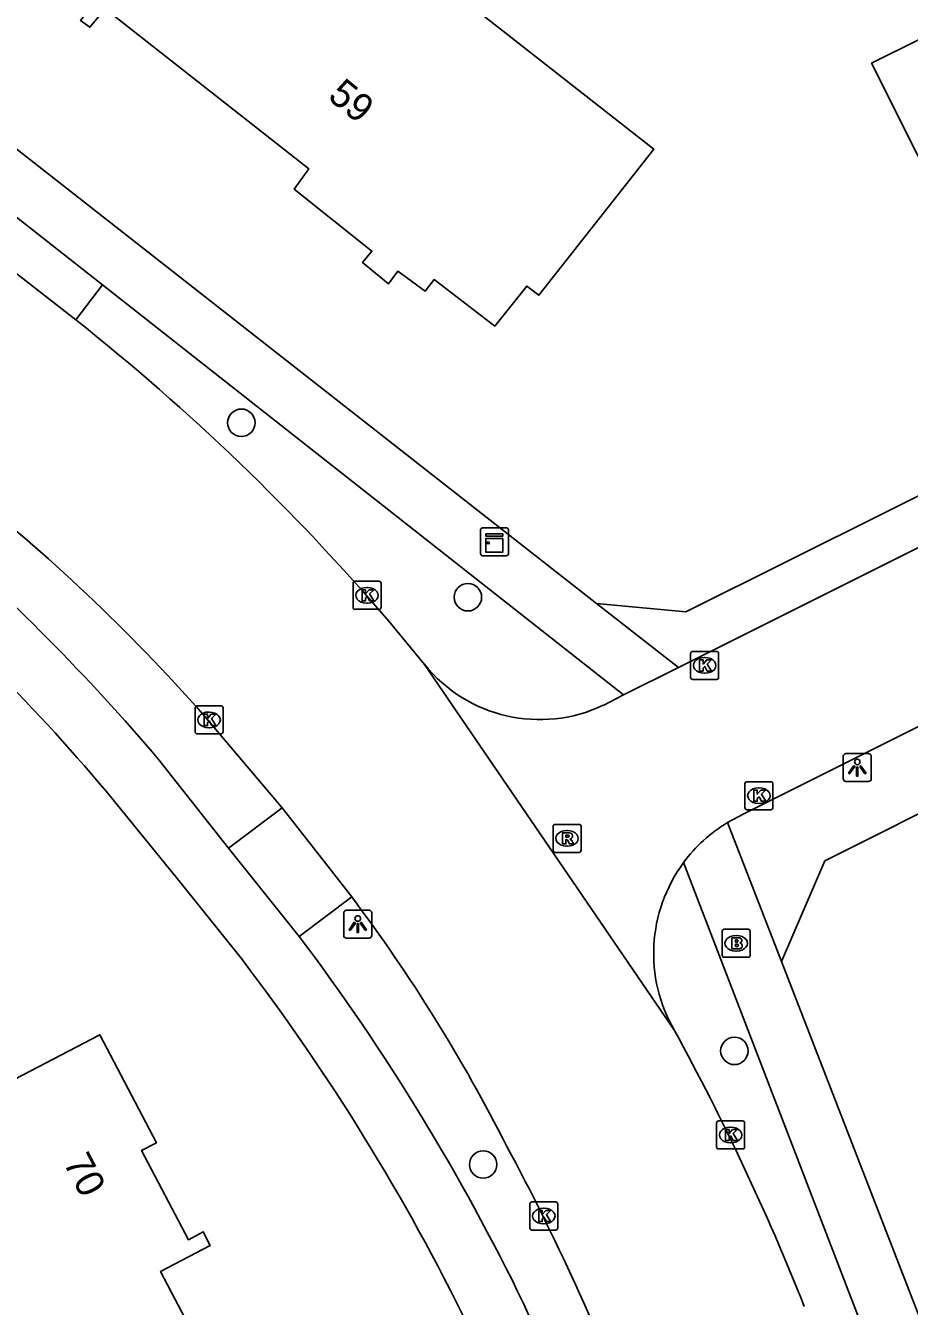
# Model space of a CAD drawing. Extents: x 157321 to 158827, y 386650 to 388532.
# Drawn here: x 158165.03 to 158196.57, y 387106.26 to 387151.98 of the extents above; entities that cross this region are included whole.
import ezdxf

# ---------------------------------------------------------------- set-up
doc = ezdxf.new("R2010")
doc.units = 0
for name, color, linetype in [('IMGEO_Boom', 7, 'Continuous'), ('IMGEO_Brandkraan', 7, 'Continuous'), ('IMGEO_Groenvoorziening', 7, 'Continuous'), ('IMGEO_Kast', 7, 'Continuous'), ('IMGEO_Kolk', 7, 'Continuous'), ('IMGEO_Lichtpunt', 7, 'Continuous'), ('IMGEO_Pand', 7, 'Continuous'), ('IMGEO_Pand_nummerreeks', 7, 'Continuous'), ('IMGEO_Rijbaan_lokaal_gesloten', 7, 'Continuous'), ('IMGEO_Rioolput', 7, 'Continuous'), ('IMGEO_Voetpad_open', 7, 'Continuous')]:
    doc.layers.add(name, color=color, linetype=linetype)

msp = doc.modelspace()

# ---------------------------------------------------------------- linework, layer by layer
at = {"layer": 'IMGEO_Boom'}
for centre in [(158172.73, 387137.804), (158180.815, 387131.574), (158190.323, 387115.381), (158181.358, 387111.33)]:
    msp.add_circle(centre, 0.489, dxfattribs=at)
at = {"layer": 'IMGEO_Brandkraan'}
for p, q in [((158189.888, 387118.798), (158189.888, 387119.65)), ((158189.963, 387119.724), (158190.815, 387119.724)), ((158190.376, 387119.504), (158190.401, 387119.504)), ((158190.889, 387119.65), (158190.889, 387118.798)), ((158190.815, 387118.724), (158189.963, 387118.724)), ((158190.399, 387118.944), (158190.374, 387118.944))]:
    msp.add_line(p, q, dxfattribs=at)
for points in [[(158189.888, 387118.798), (158189.888, 387119.65)], [(158189.963, 387119.724), (158190.815, 387119.724)], [(158190.236, 387119.424), (158190.236, 387119.024), (158190.449, 387119.024)], [(158190.467, 387119.424), (158190.236, 387119.424)], [(158190.889, 387119.65), (158190.889, 387118.798)], [(158190.415, 387119.343), (158190.361, 387119.343), (158190.361, 387119.267)], [(158190.361, 387119.267), (158190.414, 387119.267)], [(158190.423, 387119.191), (158190.361, 387119.191), (158190.361, 387119.11)], [(158190.361, 387119.11), (158190.423, 387119.11)], [(158190.815, 387118.724), (158189.963, 387118.724)]]:
    msp.add_lwpolyline(points, dxfattribs=at)
for centre, radius, start, end in [((158189.965, 387119.648), 0.0765, 91.552, 178.448), ((158189.965, 387119.648), 0.0765, 91.552, 178.448), ((158190.471, 387119.279), 0.145, 59.4692, 91.5367), ((158190.813, 387119.648), 0.0765, 1.552, 88.448), ((158190.813, 387119.648), 0.0765, 1.552, 88.448), ((158190.416, 387119.305), 0.0379, 267.8285, 90.9355), ((158190.424, 387119.15), 0.0404, 269.8759, 90.5077), ((158190.455, 387119.275), 0.251, 268.6676, 293.5347), ((158190.496, 387119.326), 0.0922, 285.5137, 58.1501), ((158190.501, 387119.134), 0.105, 301.3115, 78.989), ((158189.965, 387118.8), 0.0765, 181.552, 268.448), ((158189.965, 387118.8), 0.0765, 181.552, 268.448), ((158190.813, 387118.8), 0.0765, 271.552, 358.448), ((158190.813, 387118.8), 0.0765, 271.552, 358.448)]:
    msp.add_arc(centre, radius, start, end, dxfattribs=at)
for centre, major_axis, ratio, start_param, end_param in [((158190.375, 387119.224), (-0.387, 0.002), 0.722429, 4.712389, 7.853982), ((158190.4, 387119.224), (-0.39, 0.002), 0.717154, 1.570796, 4.712389)]:
    msp.add_ellipse(centre, major_axis=major_axis, ratio=ratio, start_param=start_param, end_param=end_param, dxfattribs=at)
at = {"layer": 'IMGEO_Groenvoorziening'}
for points in [[(158185.407, 387131.357), (158188.597, 387131.05), (158199.403, 387136.448)], [(158209.166, 387129.993), (158193.552, 387122.165), (158192.002, 387118.576)]]:
    msp.add_lwpolyline(points, dxfattribs=at)
at = {"layer": 'IMGEO_Kast'}
for p, q in [((158181.339, 387134.053), (158182.18, 387134.053)), ((158182.18, 387134.053), (158181.339, 387134.053)), ((158181.264, 387133.128), (158181.264, 387133.969)), ((158181.264, 387133.969), (158181.264, 387133.128)), ((158182.264, 387133.978), (158182.264, 387133.137)), ((158182.264, 387133.137), (158182.264, 387133.978)), ((158182.189, 387133.053), (158181.348, 387133.053)), ((158181.348, 387133.053), (158182.189, 387133.053))]:
    msp.add_line(p, q, dxfattribs=at)
for points in [[(158181.459, 387133.843), (158182.059, 387133.843), (158182.059, 387133.758), (158181.459, 387133.758), (158181.459, 387133.843)], [(158181.459, 387133.668), (158182.059, 387133.668), (158182.059, 387133.179), (158181.459, 387133.179), (158181.459, 387133.668)]]:
    msp.add_lwpolyline(points, dxfattribs=at)
msp.add_circle((158181.543, 387133.517), 0.0377, dxfattribs=at)
for centre, start, end in [((158181.342, 387133.975), 92.4484, 184.2845), ((158181.342, 387133.975), 92.4484, 184.2845), ((158182.186, 387133.975), 2.4484, 94.2845), ((158182.186, 387133.975), 2.4484, 94.2845), ((158181.342, 387133.131), 182.4484, 274.2845), ((158181.342, 387133.131), 182.4484, 274.2845), ((158182.186, 387133.131), 272.4484, 4.2845), ((158182.186, 387133.131), 272.4484, 4.2845)]:
    msp.add_arc(centre, 0.0779, start, end, dxfattribs=at)
at = {"layer": 'IMGEO_Kolk'}
for p, q in [((158176.715, 387131.218), (158176.715, 387132.07)), ((158176.79, 387132.144), (158177.642, 387132.144)), ((158177.203, 387131.924), (158177.228, 387131.924)), ((158177.716, 387132.07), (158177.716, 387131.218)), ((158177.226, 387131.364), (158177.201, 387131.364)), ((158177.642, 387131.144), (158176.79, 387131.144)), ((158188.761, 387128.716), (158188.761, 387129.568)), ((158188.836, 387129.642), (158189.688, 387129.642)), ((158189.762, 387129.568), (158189.762, 387128.716)), ((158189.249, 387129.422), (158189.274, 387129.422)), ((158189.688, 387128.642), (158188.836, 387128.642)), ((158189.272, 387128.862), (158189.247, 387128.862)), ((158171.154, 387127.697), (158172.006, 387127.697)), ((158171.079, 387126.771), (158171.079, 387127.623)), ((158171.567, 387127.477), (158171.592, 387127.477)), ((158172.08, 387127.623), (158172.08, 387126.771)), ((158171.59, 387126.917), (158171.565, 387126.917)), ((158172.006, 387126.697), (158171.154, 387126.697)), ((158190.697, 387124.066), (158190.697, 387124.918)), ((158190.772, 387124.992), (158191.624, 387124.992)), ((158191.698, 387124.918), (158191.698, 387124.066)), ((158191.185, 387124.772), (158191.21, 387124.772)), ((158191.624, 387123.992), (158190.772, 387123.992)), ((158191.208, 387124.212), (158191.183, 387124.212)), ((158189.688, 387111.956), (158189.688, 387112.808)), ((158189.763, 387112.882), (158190.615, 387112.882)), ((158190.176, 387112.662), (158190.201, 387112.662)), ((158190.689, 387112.808), (158190.689, 387111.956)), ((158190.199, 387112.102), (158190.174, 387112.102)), ((158190.615, 387111.882), (158189.763, 387111.882)), ((158183.022, 387109.064), (158183.022, 387109.916)), ((158183.097, 387109.99), (158183.949, 387109.99)), ((158184.023, 387109.916), (158184.023, 387109.064)), ((158183.51, 387109.77), (158183.535, 387109.77)), ((158183.949, 387108.99), (158183.097, 387108.99)), ((158183.533, 387109.21), (158183.508, 387109.21))]:
    msp.add_line(p, q, dxfattribs=at)
for points in [[(158176.715, 387131.218), (158176.715, 387132.07)], [(158176.79, 387132.144), (158177.642, 387132.144)], [(158177.036, 387131.844), (158177.159, 387131.844), (158177.159, 387131.693), (158177.289, 387131.844), (158177.453, 387131.844), (158177.307, 387131.693), (158177.46, 387131.444), (158177.308, 387131.444), (158177.223, 387131.608), (158177.159, 387131.541), (158177.159, 387131.444), (158177.036, 387131.444), (158177.036, 387131.844)], [(158177.716, 387132.07), (158177.716, 387131.218)], [(158177.642, 387131.144), (158176.79, 387131.144)], [(158188.761, 387128.716), (158188.761, 387129.568)], [(158188.836, 387129.642), (158189.688, 387129.642)], [(158189.762, 387129.568), (158189.762, 387128.716)], [(158189.082, 387129.342), (158189.205, 387129.342), (158189.205, 387129.191), (158189.335, 387129.342), (158189.499, 387129.342), (158189.353, 387129.191), (158189.506, 387128.942), (158189.354, 387128.942), (158189.269, 387129.106), (158189.205, 387129.039), (158189.205, 387128.942), (158189.082, 387128.942), (158189.082, 387129.342)], [(158189.688, 387128.642), (158188.836, 387128.642)], [(158171.154, 387127.697), (158172.006, 387127.697)], [(158171.079, 387126.771), (158171.079, 387127.623)], [(158171.4, 387127.397), (158171.523, 387127.397), (158171.523, 387127.246), (158171.653, 387127.397), (158171.817, 387127.397), (158171.671, 387127.246), (158171.824, 387126.997), (158171.672, 387126.997), (158171.587, 387127.161), (158171.523, 387127.094), (158171.523, 387126.997), (158171.4, 387126.997), (158171.4, 387127.397)], [(158172.08, 387127.623), (158172.08, 387126.771)], [(158172.006, 387126.697), (158171.154, 387126.697)], [(158190.697, 387124.066), (158190.697, 387124.918)], [(158190.772, 387124.992), (158191.624, 387124.992)], [(158191.698, 387124.918), (158191.698, 387124.066)], [(158191.018, 387124.692), (158191.141, 387124.692), (158191.141, 387124.541), (158191.271, 387124.692), (158191.435, 387124.692), (158191.289, 387124.541), (158191.442, 387124.292), (158191.29, 387124.292), (158191.205, 387124.456), (158191.141, 387124.389), (158191.141, 387124.292), (158191.018, 387124.292), (158191.018, 387124.692)], [(158191.624, 387123.992), (158190.772, 387123.992)], [(158189.688, 387111.956), (158189.688, 387112.808)], [(158189.763, 387112.882), (158190.615, 387112.882)], [(158190.009, 387112.582), (158190.132, 387112.582), (158190.132, 387112.431), (158190.262, 387112.582), (158190.426, 387112.582), (158190.28, 387112.431), (158190.433, 387112.182), (158190.281, 387112.182), (158190.196, 387112.346), (158190.132, 387112.279), (158190.132, 387112.182), (158190.009, 387112.182), (158190.009, 387112.582)], [(158190.689, 387112.808), (158190.689, 387111.956)], [(158190.615, 387111.882), (158189.763, 387111.882)], [(158183.022, 387109.064), (158183.022, 387109.916)], [(158183.097, 387109.99), (158183.949, 387109.99)], [(158184.023, 387109.916), (158184.023, 387109.064)], [(158183.343, 387109.69), (158183.466, 387109.69), (158183.466, 387109.539), (158183.596, 387109.69), (158183.76, 387109.69), (158183.614, 387109.539), (158183.767, 387109.29), (158183.615, 387109.29), (158183.53, 387109.454), (158183.466, 387109.387), (158183.466, 387109.29), (158183.343, 387109.29), (158183.343, 387109.69)], [(158183.949, 387108.99), (158183.097, 387108.99)]]:
    msp.add_lwpolyline(points, dxfattribs=at)
for centre, start, end in [((158176.792, 387132.068), 91.552, 178.448), ((158176.792, 387132.068), 91.552, 178.448), ((158177.64, 387132.068), 1.552, 88.448), ((158177.64, 387132.068), 1.552, 88.448), ((158176.792, 387131.22), 181.552, 268.448), ((158176.792, 387131.22), 181.552, 268.448), ((158177.64, 387131.22), 271.552, 358.448), ((158177.64, 387131.22), 271.552, 358.448), ((158188.838, 387129.566), 91.552, 178.448), ((158188.838, 387129.566), 91.552, 178.448), ((158189.686, 387129.566), 1.552, 88.448), ((158189.686, 387129.566), 1.552, 88.448), ((158188.838, 387128.718), 181.552, 268.448), ((158188.838, 387128.718), 181.552, 268.448), ((158189.686, 387128.718), 271.552, 358.448), ((158189.686, 387128.718), 271.552, 358.448), ((158171.156, 387127.621), 91.552, 178.448), ((158171.156, 387127.621), 91.552, 178.448), ((158172.004, 387127.621), 1.552, 88.448), ((158172.004, 387127.621), 1.552, 88.448), ((158171.156, 387126.773), 181.552, 268.448), ((158171.156, 387126.773), 181.552, 268.448), ((158172.004, 387126.773), 271.552, 358.448), ((158172.004, 387126.773), 271.552, 358.448), ((158190.774, 387124.916), 91.552, 178.448), ((158190.774, 387124.916), 91.552, 178.448), ((158191.622, 387124.916), 1.552, 88.448), ((158191.622, 387124.916), 1.552, 88.448), ((158190.774, 387124.068), 181.552, 268.448), ((158190.774, 387124.068), 181.552, 268.448), ((158191.622, 387124.068), 271.552, 358.448), ((158191.622, 387124.068), 271.552, 358.448), ((158189.765, 387112.806), 91.552, 178.448), ((158189.765, 387112.806), 91.552, 178.448), ((158190.613, 387112.806), 1.552, 88.448), ((158190.613, 387112.806), 1.552, 88.448), ((158189.765, 387111.958), 181.552, 268.448), ((158189.765, 387111.958), 181.552, 268.448), ((158190.613, 387111.958), 271.552, 358.448), ((158190.613, 387111.958), 271.552, 358.448), ((158183.099, 387109.914), 91.552, 178.448), ((158183.099, 387109.914), 91.552, 178.448), ((158183.947, 387109.914), 1.552, 88.448), ((158183.947, 387109.914), 1.552, 88.448), ((158183.099, 387109.066), 181.552, 268.448), ((158183.099, 387109.066), 181.552, 268.448), ((158183.947, 387109.066), 271.552, 358.448), ((158183.947, 387109.066), 271.552, 358.448)]:
    msp.add_arc(centre, 0.0765, start, end, dxfattribs=at)
for centre, major_axis, ratio, start_param, end_param in [((158177.202, 387131.644), (-0.387, 0.002), 0.722429, 4.712389, 7.853982), ((158177.227, 387131.644), (-0.39, 0.002), 0.717154, 1.570796, 4.712389), ((158189.248, 387129.142), (-0.387, 0.002), 0.722429, 4.712389, 7.853982), ((158189.273, 387129.142), (-0.39, 0.002), 0.717154, 1.570796, 4.712389), ((158171.566, 387127.197), (-0.387, 0.002), 0.722429, 4.712389, 7.853982), ((158171.591, 387127.197), (-0.39, 0.002), 0.717154, 1.570796, 4.712389), ((158191.184, 387124.492), (-0.387, 0.002), 0.722429, 4.712389, 7.853982), ((158191.209, 387124.492), (-0.39, 0.002), 0.717154, 1.570796, 4.712389), ((158190.175, 387112.382), (-0.387, 0.002), 0.722429, 4.712389, 7.853982), ((158190.2, 387112.382), (-0.39, 0.002), 0.717154, 1.570796, 4.712389), ((158183.509, 387109.49), (-0.387, 0.002), 0.722429, 4.712389, 7.853982), ((158183.534, 387109.49), (-0.39, 0.002), 0.717154, 1.570796, 4.712389)]:
    msp.add_ellipse(centre, major_axis=major_axis, ratio=ratio, start_param=start_param, end_param=end_param, dxfattribs=at)
at = {"layer": 'IMGEO_Lichtpunt'}
for p, q in [((158194.211, 387125.9), (158194.211, 387125.093)), ((158194.211, 387125.9), (158194.211, 387125.093)), ((158195.113, 387125.995), (158194.305, 387125.995)), ((158195.113, 387125.995), (158194.305, 387125.995)), ((158195.207, 387125.093), (158195.207, 387125.9)), ((158195.207, 387125.093), (158195.207, 387125.9)), ((158194.305, 387124.999), (158195.113, 387124.999)), ((158194.305, 387124.999), (158195.113, 387124.999)), ((158177.288, 387120.404), (158176.48, 387120.404)), ((158177.288, 387120.404), (158176.48, 387120.404)), ((158176.386, 387120.309), (158176.386, 387119.502)), ((158176.386, 387120.309), (158176.386, 387119.502)), ((158177.382, 387119.502), (158177.382, 387120.309)), ((158177.382, 387119.502), (158177.382, 387120.309)), ((158176.48, 387119.408), (158177.288, 387119.408)), ((158176.48, 387119.408), (158177.288, 387119.408))]:
    msp.add_line(p, q, dxfattribs=at)
for points in [[(158194.585, 387125.564), (158194.624, 387125.536), (158194.436, 387125.274), (158194.398, 387125.301), (158194.585, 387125.564)], [(158194.687, 387125.516), (158194.734, 387125.516), (158194.734, 387125.194), (158194.687, 387125.194), (158194.687, 387125.516)], [(158194.797, 387125.536), (158194.835, 387125.563), (158195.022, 387125.301), (158194.983, 387125.273), (158194.797, 387125.536)], [(158176.76, 387119.973), (158176.799, 387119.945), (158176.611, 387119.683), (158176.573, 387119.71), (158176.76, 387119.973)], [(158176.862, 387119.925), (158176.909, 387119.925), (158176.909, 387119.603), (158176.862, 387119.603), (158176.862, 387119.925)], [(158176.972, 387119.945), (158177.01, 387119.972), (158177.197, 387119.71), (158177.158, 387119.682), (158176.972, 387119.945)]]:
    msp.add_lwpolyline(points, dxfattribs=at)
for centre in [(158194.71, 387125.698), (158176.885, 387120.107)]:
    msp.add_circle(centre, 0.0994, dxfattribs=at)
for centre, start, end in [((158194.305, 387125.9), 90, 180), ((158194.305, 387125.9), 90, 180), ((158195.113, 387125.9), 0, 90), ((158195.113, 387125.9), 0, 90), ((158194.305, 387125.093), 180, 270), ((158194.305, 387125.093), 180, 270), ((158195.113, 387125.093), 270, 0), ((158195.113, 387125.093), 270, 360), ((158176.48, 387120.309), 90, 180), ((158176.48, 387120.309), 90, 180), ((158177.288, 387120.309), 0, 90), ((158177.288, 387120.309), 0, 90), ((158176.48, 387119.502), 180, 270), ((158176.48, 387119.502), 180, 270), ((158177.288, 387119.502), 270, 0), ((158177.288, 387119.502), 270, 360)]:
    msp.add_arc(centre, 0.0946, start, end, dxfattribs=at)
at = {"layer": 'IMGEO_Pand'}
for points in [[(158178.153, 387166.371), (158185.235, 387160.788), (158179.659, 387153.686), (158187.447, 387147.571), (158186.438, 387146.287), (158183.347, 387142.356), (158182.913, 387142.679), (158181.77, 387141.247), (158179.616, 387142.921), (158179.286, 387142.499), (158178.313, 387143.21), (158177.984, 387142.766), (158177.049, 387143.523), (158177.39, 387143.933), (158174.619, 387146.142), (158175.144, 387146.861), (158167.873, 387152.574), (158167.325, 387151.919), (158166.996, 387152.161), (158170.084, 387156.094), (158178.153, 387166.371)], [(158209.598, 387156.506), (158210.886, 387153.93), (158207.518, 387152.267), (158208.863, 387149.543), (158209.551, 387148.149), (158199.073, 387142.942), (158196.835, 387147.413), (158195.221, 387150.638), (158205.418, 387155.712), (158203.638, 387159.29), (158207.296, 387161.111)], [(158156.646, 387104.817), (158159.193, 387106.165), (158157.022, 387110.391), (158163.245, 387113.645), (158167.675, 387115.962), (158169.699, 387112.106), (158169.168, 387111.828), (158170.84, 387108.641), (158171.371, 387108.919), (158171.617, 387108.433), (158169.847, 387107.506), (158172.627, 387102.197), (158168.198, 387099.877), (158163.648, 387097.494), (158161.914, 387100.868), (158159.432, 387099.554), (158156.646, 387104.817)]]:
    msp.add_lwpolyline(points, dxfattribs=at)
at = {"layer": 'IMGEO_Rijbaan_lokaal_gesloten'}
for points in [[(158166.821, 387141.476), (158162.226, 387145.057)], [(158200.176, 387134.989), (158188.327, 387129.07)], [(158190.079, 387123.534), (158190.666, 387123.842), (158208.063, 387132.543)], [(158179.265, 387129.18), (158177.99, 387130.725)], [(158179.265, 387129.18), (158188.185, 387116.111)], [(158188.327, 387129.07), (158186.369, 387128.092)], [(158186.369, 387128.092), (158185.638, 387127.717)], [(158171.355, 387127.403), (158174.186, 387124.059)], [(158174.186, 387124.059), (158176.668, 387120.879)]]:
    msp.add_lwpolyline(points, dxfattribs=at)
for centre, radius, start, end in [((158117.059, 387078.603), 80.183, 40.54499, 51.63993), ((158121.225, 387083.044), 66.939, 41.50477, 51.70304), ((158183.377, 387132.479), 5.271, 218.7384, 295.4037), ((158192.896, 387118.872), 5.447, 121.1437, 143.5783), ((158192.903, 387118.859), 5.46, 143.513, 210.2237), ((158128.597, 387084.819), 60.093, 26.85753, 36.87543), ((158109.755, 387073.188), 89.407, 21.71241, 28.69096), ((158107.649, 387071.85), 84.666, 20.83474, 28.28255)]:
    msp.add_arc(centre, radius, start, end, dxfattribs=at)
at = {"layer": 'IMGEO_Rioolput'}
for p, q in [((158183.853, 387122.542), (158183.853, 387123.394)), ((158183.928, 387123.468), (158184.78, 387123.468)), ((158184.341, 387123.248), (158184.366, 387123.248)), ((158184.854, 387123.394), (158184.854, 387122.542)), ((158184.364, 387122.688), (158184.339, 387122.688)), ((158184.78, 387122.468), (158183.928, 387122.468))]:
    msp.add_line(p, q, dxfattribs=at)
for points in [[(158183.853, 387122.542), (158183.853, 387123.394)], [(158183.928, 387123.468), (158184.78, 387123.468)], [(158184.442, 387123.166), (158184.19, 387123.168), (158184.19, 387122.768)], [(158184.368, 387123.087), (158184.314, 387123.087), (158184.314, 387123.006)], [(158184.854, 387123.394), (158184.854, 387122.542)], [(158184.19, 387122.768), (158184.314, 387122.768), (158184.314, 387122.93), (158184.325, 387122.93)], [(158184.314, 387123.006), (158184.366, 387123.006)], [(158184.372, 387122.901), (158184.443, 387122.768), (158184.583, 387122.768), (158184.518, 387122.894)], [(158184.78, 387122.468), (158183.928, 387122.468)]]:
    msp.add_lwpolyline(points, dxfattribs=at)
for centre, radius, start, end in [((158183.93, 387123.392), 0.0765, 91.552, 178.448), ((158183.93, 387123.392), 0.0765, 91.552, 178.448), ((158184.374, 387122.991), 0.0964, 77.0061, 93.1865), ((158184.388, 387123.048), 0.0378, 276.6634, 79.6772), ((158184.441, 387123.056), 0.109, 350.3612, 89.416), ((158184.778, 387123.392), 0.0765, 1.552, 88.448), ((158184.778, 387123.392), 0.0765, 1.552, 88.448), ((158184.324, 387122.877), 0.0533, 26.0293, 88.6989), ((158184.35, 387123.195), 0.19, 274.7715, 282.9687), ((158184.439, 387123.056), 0.112, 277.5842, 350.9817), ((158184.423, 387122.841), 0.108, 29.5134, 73.7905), ((158183.93, 387122.544), 0.0765, 181.552, 268.448), ((158183.93, 387122.544), 0.0765, 181.552, 268.448), ((158184.778, 387122.544), 0.0765, 271.552, 358.448), ((158184.778, 387122.544), 0.0765, 271.552, 358.448)]:
    msp.add_arc(centre, radius, start, end, dxfattribs=at)
for centre, major_axis, ratio, start_param, end_param in [((158184.34, 387122.968), (-0.387, 0.002), 0.722429, 4.712389, 7.853982), ((158184.365, 387122.968), (-0.39, 0.002), 0.717154, 1.570796, 4.712389)]:
    msp.add_ellipse(centre, major_axis=major_axis, ratio=ratio, start_param=start_param, end_param=end_param, dxfattribs=at)
at = {"layer": 'IMGEO_Voetpad_open'}
for points in [[(158120.564, 387182.122), (158132.982, 387172.403), (158162.416, 387149.364), (158185.407, 387131.357)], [(158167.78, 387142.729), (158163.192, 387146.32)], [(158167.78, 387142.729), (158166.821, 387141.476)], [(158186.369, 387128.092), (158167.78, 387142.729)], [(158188.327, 387129.07), (158185.407, 387131.357)], [(158169.786, 387125.775), (158172.273, 387122.62)], [(158172.769, 387118.629), (158170.553, 387121.4), (158168.158, 387124.35)], [(158172.273, 387122.62), (158174.186, 387124.059)], [(158190.079, 387123.534), (158192.002, 387118.576)], [(158172.273, 387122.62), (158174.799, 387119.463)], [(158196.498, 387101.337), (158188.513, 387122.106)], [(158176.668, 387120.879), (158174.799, 387119.463)], [(158192.002, 387118.576), (158215.25, 387058.634), (158234.598, 387009.079), (158235.235, 387007.476)], [(158182.813, 387106.342), (158185.153, 387101.086)]]:
    msp.add_lwpolyline(points, dxfattribs=at)
for centre, radius, start, end in [((158111.969, 387076.713), 75.828, 40.3171, 49.19263), ((158115.452, 387080.601), 68.497, 39.69446, 50.24765), ((158111.473, 387071.777), 79.273, 25.85067, 36.98055), ((158110.195, 387071.005), 78.635, 26.07334, 37.27421)]:
    msp.add_arc(centre, radius, start, end, dxfattribs=at)

# ---------------------------------------------------------------- texts
at = {"layer": 'IMGEO_Pand_nummerreeks'}
for s, rotation, p in [('59', 320.8176, (158175.774, 387149.385)), ('70', 297.6335, (158166.359, 387111.405))]:
    msp.add_text(s, height=1, rotation=rotation, dxfattribs=at).set_placement(p)

doc.saveas('drawing.dxf')
